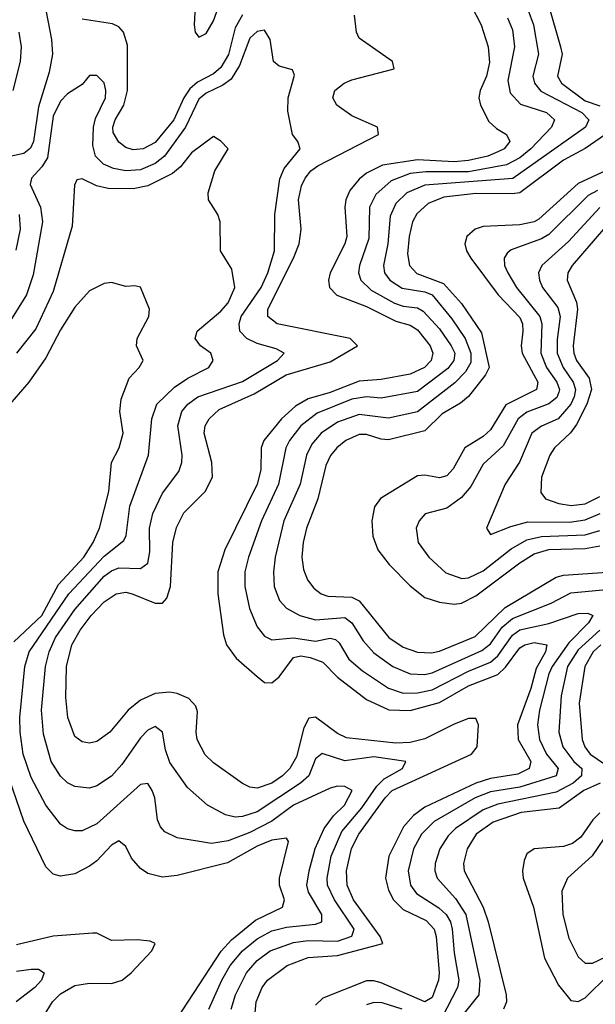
# Model space of a CAD drawing. Header units: inches. Extents: x 884549 to 1028252, y 526810 to 653624.
# Tile 445 of 656: x 917798 to 919377, y 630464 to 633164. Entities that reach past the tile are written whole.
import ezdxf

# ---------------------------------------------------------------- set-up
doc = ezdxf.new("R2010")
doc.units = ezdxf.units.IN
doc.header["$MEASUREMENT"] = 0
doc.layers.add('A9613', color=7, linetype='Continuous')

msp = doc.modelspace()

# ---------------------------------------------------------------- linework, layer by layer
at = {"layer": 'A9613', "color": 5}
for points, elevation in [([(918284.5, 633290), (918276.8, 633150), (918279.7, 633130), (918290, 633116.9), (918310, 633127), (918330, 633161.1), (918343.3, 633196.7)], 2720), ([(919010, 633255.1), (919064, 633150), (919083.4, 633090), (919087.1, 633047.1), (919079.3, 633010), (919061.5, 632970), (919058.3, 632950), (919062.4, 632930), (919085.5, 632885.5), (919106, 632866), (919133.6, 632850), (919143.2, 632830), (919127.5, 632810), (919110, 632802), (919083, 632790), (919030, 632778.4), (918990, 632774.5), (918890, 632779.9), (918794.1, 632765.9), (918750, 632743.9), (918730, 632727.2), (918704.3, 632695.7), (918693, 632670), (918690.7, 632650), (918695.7, 632570), (918690.5, 632549.5), (918650.1, 632470), (918645.7, 632450), (918648.2, 632430), (918668.8, 632408.8), (918750, 632377.8), (918830, 632337.7), (918870, 632326.5), (918890, 632314), (918924.8, 632270), (918931.4, 632250), (918926.9, 632230), (918909.1, 632210), (918870, 632191.8), (918790, 632177.8), (918730, 632172.8), (918650, 632141.8), (918590, 632124.5), (918555.3, 632104.7), (918516.4, 632070), (918468.5, 632010), (918461, 631990), (918460.2, 631930), (918450.3, 631890), (918360.9, 631710), (918341.8, 631650), (918342.4, 631590), (918357.5, 631477.5), (918365.4, 631450), (918392.7, 631412.7), (918450, 631362.7), (918470, 631346.7), (918490, 631345.7), (918510, 631362.2), (918550, 631414.6), (918570, 631419.3), (918595, 631415), (918630, 631401.8), (918670, 631361), (918750, 631299.5), (918810.9, 631270.9), (918870, 631269.6), (918950, 631291.7), (919030, 631337.4), (919110, 631368.4), (919131.3, 631388.7), (919170, 631441.3), (919184.3, 631450), (919210, 631455.6), (919244.1, 631450), (919241.3, 631430), (919215.4, 631384.6), (919200.9, 631330), (919164.1, 631230), (919165.6, 631190), (919200.8, 631130), (919196.1, 631110), (919164.9, 631095.1), (919090, 631082.8), (919050, 631070.5), (918910, 631004.8), (918878.3, 630981.7), (918851.2, 630950), (918811.5, 630870), (918802.1, 630810), (918810, 630777.1), (918824.2, 630750), (918850, 630723.5), (918913.2, 630693.2), (918935.5, 630670), (918941, 630650), (918948.7, 630550), (918947.2, 630530), (918930, 630481.9), (918910, 630470.7), (918790, 630522.2), (918770, 630528), (918750, 630527.6), (918630, 630480.8), (918610, 630461.1)], 2720), ([(917865.4, 633214.6), (917886, 633110), (917888.2, 633070), (917879.1, 633020.9), (917850, 632925.2), (917836.5, 632830), (917828.1, 632811.9), (917810, 632797.7), (917754.5, 632785.5)], 2680), ([(919248, 633208), (919281.7, 633090), (919286.5, 633070), (919274.2, 633010), (919284.6, 632990), (919350, 632942), (919390, 632928.5)], 2780), ([(919192.1, 633192.1), (919207.8, 633150), (919221.2, 633070), (919206.3, 633010), (919210.4, 632990), (919228.2, 632968.2), (919340.4, 632910), (919359.4, 632890), (919351, 632870), (919151.4, 632728.6), (918909.4, 632710.6), (918860.1, 632690), (918830, 632659.9), (918814.8, 632625.2), (918808.2, 632550), (918796.4, 632490), (918799.5, 632470), (918814, 632450), (918847.9, 632427.9), (918910, 632417.7), (918930, 632409.4), (918983.6, 632343.6), (919020.2, 632290), (919036.4, 632250), (919035.6, 632224.4), (919021.4, 632198.6), (918992.1, 632167.9), (918890, 632088.7), (918810, 632071.1), (918730, 632081.4), (918670, 632060.1), (918625.1, 632030), (918599.9, 632000.1), (918584.8, 631970), (918567.7, 631890), (918523.3, 631790), (918499, 631690), (918494.6, 631650), (918496.9, 631610), (918511.1, 631571.1), (918530.1, 631550.1), (918567.1, 631530), (918610, 631518.1), (918690, 631524.2), (918709.6, 631509.6), (918740.4, 631460.4), (918770, 631427.4), (918821.9, 631390), (918870, 631370.1), (918908.7, 631368.7), (918930, 631373.2), (919065.8, 631434.2), (919090, 631452.4), (919122.3, 631497.7), (919150, 631522), (919256.5, 631563.5), (919310, 631592.7), (919417.4, 631602.6)], 2760), ([(918443.9, 630430), (918447, 630470), (918463.6, 630510), (918477.9, 630530), (918532.2, 630570), (918590, 630592), (918670, 630597.4), (918794.2, 630630), (918787.2, 630650), (918714.4, 630750), (918697.1, 630790), (918694.7, 630830), (918708.8, 630891.2), (918729.2, 630930), (918801, 631030), (918820.5, 631050), (919038, 631150), (919053.8, 631170), (919056.9, 631230), (919050, 631247.6), (919030, 631247.2), (918990, 631232.2), (918910, 631191.7), (918870, 631181.9), (918830, 631180), (918694.8, 631194.8), (918670, 631206.7), (918610, 631251.1), (918591.8, 631248.2), (918578, 631222), (918558, 631142), (918539.9, 631110), (918519.7, 631090), (918490, 631070.1), (918450, 631056.8), (918430, 631058.8), (918410, 631068.9), (918330, 631125.7), (918307.7, 631147.7), (918285.1, 631190), (918282.2, 631210), (918285.9, 631265.9), (918281.6, 631281.6), (918262.1, 631302.1), (918230, 631316), (918210, 631319.4), (918170, 631316.2), (918130, 631297.7), (918096.4, 631270), (918045.8, 631210), (918010, 631184.4), (917990, 631180.1), (917970, 631183.2), (917950, 631198.2), (917930.6, 631250), (917925.3, 631305.3), (917927, 631390), (917941.9, 631450), (917964.2, 631490), (917994.1, 631530), (918030, 631567.3), (918062.7, 631590), (918090, 631594), (918106.6, 631590), (918170, 631563.7), (918190, 631564.1), (918202.3, 631577.7), (918212.5, 631610), (918219, 631730), (918228.6, 631771.4), (918248.3, 631811.7), (918307.1, 631870), (918327.6, 631910), (918325.5, 631950), (918304.4, 632030), (918307.7, 632050), (918318.1, 632070), (918345.2, 632094.8), (918441.7, 632138.3), (918529.7, 632190.3), (918650, 632226.1), (918724.9, 632270), (918704.9, 632290), (918505.2, 632330), (918479, 632350), (918479.3, 632370), (918549.8, 632510), (918565.1, 632550), (918570.4, 632590), (918563.6, 632670), (918571.2, 632708.8), (918581.2, 632730), (918597.1, 632750), (918616.5, 632763.5), (918782.4, 632850), (918780.3, 632870), (918710, 632900.5), (918668.4, 632930), (918657.1, 632950), (918663.2, 632970), (918688.2, 632990), (918710, 632999.6), (918825.5, 633030), (918821.3, 633050), (918730, 633114), (918722.2, 633130), (918716.8, 633176.8)], 2680), ([(918410, 633178), (918390, 633142.3), (918371, 633069), (918350, 633033.6), (918330, 633016.4), (918286.6, 632993.4), (918265.1, 632974.9), (918248.8, 632950), (918221.1, 632890), (918170, 632827.5), (918136.8, 632810), (918110, 632807.3), (918090, 632813.8), (918070, 632828.4), (918055, 632855), (918054, 632870), (918060.5, 632890), (918083.7, 632930), (918093.8, 632970), (918094.2, 633094.2), (918083.6, 633130), (918070, 633145.3), (918053.1, 633153.1), (917970, 633165.6)], 2680), ([(919136.6, 633170), (919150, 633136.5), (919156.2, 633090), (919137.3, 632997.3), (919144.3, 632964.3), (919172.4, 632932.4), (919243.2, 632910), (919265.9, 632890), (919256.9, 632870), (919200.4, 632810), (919170, 632785.2), (919133.9, 632766.1), (919030, 632747.2), (918912.4, 632747.6), (918870, 632742.9), (918817.5, 632722.5), (918775, 632685), (918757.9, 632650), (918755.8, 632564.2), (918730.4, 632490), (918728.2, 632470), (918734.4, 632450), (918762.8, 632422.8), (918826.8, 632386.8), (918850, 632379), (918890, 632374.5), (918905.2, 632365.2), (918950, 632316.3), (918981.8, 632270), (918991.7, 632250), (918989.2, 632230), (918972.7, 632207.3), (918890, 632144.3), (918790, 632126.6), (918750, 632130.4), (918710, 632123.4), (918614.5, 632085.5), (918570, 632050.7), (918538.7, 632010), (918528.8, 631990), (918508.6, 631890), (918461.4, 631790), (918425.8, 631690), (918416.1, 631650), (918415.8, 631610), (918429, 631549), (918450, 631498.6), (918470, 631473.7), (918490, 631463.8), (918550, 631469.3), (918610, 631459.8), (918650, 631467.9), (918664.4, 631464.4), (918674.8, 631454.8), (918701.8, 631410), (918738.5, 631378.5), (918810, 631330.4), (918850, 631317.2), (918890, 631318), (918930, 631326.3), (919030, 631377.7), (919090, 631402.4), (919110, 631419.1), (919150, 631476), (919170, 631490.7), (919250, 631508), (919330, 631535.4), (919356.8, 631536.8), (919371.1, 631530), (919359.1, 631510), (919305.2, 631454.8), (919259.5, 631390), (919250.3, 631370), (919224.2, 631270), (919218.9, 631230), (919224.3, 631190), (919243.6, 631150), (919275.9, 631110), (919270.5, 631090), (919170, 631059.3), (919090, 631046.5), (919048.1, 631030), (918935, 630965), (918900.9, 630930), (918878.4, 630890), (918864.5, 630830), (918870.5, 630790), (918887.2, 630767.2), (918948.6, 630728.6), (918968.1, 630710), (918980, 630690), (918985, 630670), (918990, 630604.9), (919003, 630530), (918999.9, 630510), (918955.2, 630424.8)], 2740), ([(918378.6, 630450), (918390.1, 630490), (918420.9, 630550), (918450, 630583.9), (918485.6, 630610), (918550, 630633.2), (918590, 630638.6), (918670, 630637.1), (918709.8, 630650.2), (918716.3, 630670), (918662.4, 630750), (918643.2, 630790), (918641.8, 630810), (918653, 630870), (918682.3, 630937.7), (918737.2, 631002.8), (918777.9, 631062.1), (918798.2, 631081.8), (918848.7, 631110), (918858, 631130), (918770, 631142.6), (918690, 631131.3), (918628.6, 631151.4), (918610, 631136.8), (918591.8, 631090), (918568.8, 631070), (918450, 630991.5), (918410, 630978.3), (918390, 630977.2), (918363.3, 630983.3), (918313.4, 631010), (918258.6, 631058.6), (918210, 631127), (918198.5, 631161.5), (918190, 631210.3), (918170, 631225.7), (918150, 631215.7), (918130, 631194.6), (918078.9, 631121.1), (918050, 631089.6), (918010, 631062.7), (917990, 631056.8), (917950, 631061), (917930, 631071.3), (917910, 631089.5), (917884.4, 631130), (917864.2, 631204.2), (917858.3, 631270), (917868.9, 631390), (917879.4, 631430), (917896.8, 631470), (917950, 631546.4), (918030, 631638.2), (918050, 631653), (918070, 631660.8), (918130, 631659.4), (918150, 631673.5), (918155.6, 631704.4), (918154.7, 631770), (918163.7, 631810), (918190, 631865.6), (918235.3, 631924.7), (918242.8, 631950), (918243.8, 631970), (918232.1, 632050), (918243.3, 632090), (918259.4, 632110), (918286.8, 632130), (918410, 632172), (918505.6, 632230), (918523.6, 632250), (918501.8, 632261.8), (918450, 632276.7), (918421.2, 632290), (918402.5, 632310), (918400.1, 632330), (918405.7, 632350), (918461, 632430), (918478.7, 632470), (918497.1, 632530), (918498.5, 632630), (918512.2, 632727.8), (918524.1, 632755.9), (918567.6, 632810), (918561.3, 632830), (918546.9, 632850), (918533.8, 632913.8), (918534.6, 632950), (918552.7, 633012.7), (918546.6, 633026.6), (918510, 633037.1), (918494.4, 633050), (918485.5, 633110), (918470, 633135.6), (918450, 633132), (918430, 633113.6), (918401.4, 633038.6), (918378.4, 633001.6), (918355.5, 632984.5), (918310, 632962.8), (918290, 632946.8), (918253.7, 632870), (918195.7, 632790), (918170, 632770.1), (918130, 632753), (918090, 632749.6), (918055.9, 632755.9), (918028.1, 632768.1), (918006.8, 632790), (917999.4, 632819.4), (918000.5, 632870), (918006.1, 632893.9), (918034, 632950), (918035.1, 632970), (918030, 632991.1), (918010, 633011), (917990, 633011.6), (917970, 632986.9), (917930, 632961.4), (917910, 632941.3), (917890, 632899.7), (917874.5, 632785.5), (917859.5, 632760.5), (917830.4, 632730), (917827.3, 632712.7), (917855.4, 632650), (917860.7, 632610), (917835.4, 632464.6), (917816.8, 632410), (917754.9, 632310)], 2660), ([(917780.7, 632970), (917800.4, 633050), (917803.4, 633090), (917797.1, 633130)], 2720), ([(918317.2, 630450), (918352.9, 630530), (918375.7, 630570), (918410, 630610.2), (918450, 630643.5), (918490, 630664.7), (918530, 630675.1), (918610, 630683.8), (918627, 630690), (918627.5, 630710), (918590.8, 630770.8), (918586.3, 630790), (918592.5, 630830), (918609.4, 630890.6), (918633.8, 630946.2), (918659.4, 630980.6), (918689.2, 631010), (918710.1, 631050), (918690, 631061.4), (918670, 631062.3), (918650, 631056.5), (918550, 631010), (918490, 630965.7), (918430, 630935.1), (918370, 630911.6), (918324.9, 630904.9), (918230, 630920.4), (918196.8, 630936.8), (918184.6, 630950), (918176.3, 630970), (918169.6, 631030), (918162.1, 631050), (918150, 631069.3), (918130, 631066.8), (918010, 630958.3), (917970, 630939.5), (917950, 630939.2), (917930, 630944.8), (917910, 630958), (917870, 631009.4), (917830, 631085.4), (917808.4, 631150), (917799.7, 631210), (917799.3, 631250), (917812.8, 631390), (917824, 631430), (917933.5, 631590), (918030, 631693.3), (918083.9, 631736.1), (918090.4, 631750), (918100.7, 631830), (918151.6, 631970), (918161.1, 632070), (918174.9, 632110), (918223.3, 632156.7), (918259.3, 632180.7), (918317.2, 632210), (918329.2, 632230), (918322.6, 632250), (918294.7, 632270), (918279.8, 632290), (918285, 632310), (918350, 632365.3), (918370, 632387.6), (918388.8, 632430), (918380.2, 632480.2), (918349.2, 632530), (918348.8, 632610), (918342, 632630), (918316, 632670), (918315.5, 632690), (918334.1, 632750), (918370.3, 632810), (918350, 632831.6), (918330, 632844.2), (918270, 632799), (918239.5, 632760.5), (918217.4, 632742.6), (918150, 632708.3), (918110, 632700.8), (918041.4, 632701.4), (918008.8, 632708.8), (917970, 632727.8), (917955.1, 632724.9), (917949, 632711), (917942, 632598), (917890, 632419.3), (917843.1, 632316.9), (917789.9, 632250)], 2640), ([(919405, 632850), (919350, 632811.5), (919290, 632779.6), (919170.2, 632689.8), (919150, 632686.4), (919050, 632688), (918962.4, 632677.6), (918919.3, 632660.7), (918887.8, 632632.2), (918875.8, 632610), (918866.5, 632570), (918862.3, 632522.3), (918867.7, 632490), (918888.2, 632468.2), (918960.9, 632440.9), (919010, 632386.4), (919065.4, 632305.4), (919086.6, 632210), (919076.5, 632190), (919029.2, 632130.8), (919007.3, 632112.7), (918957, 632083), (918910, 632036.5), (918810, 632012.4), (918790, 632013.9), (918750, 632026.5), (918730, 632026.4), (918692.7, 632010), (918668.3, 631990), (918650.8, 631969.2), (918638.3, 631941.7), (918616.1, 631850), (918584.8, 631770), (918575.8, 631730), (918572.6, 631690), (918576.7, 631656.7), (918588, 631628), (918605.2, 631605.2), (918625.2, 631590), (918643.3, 631583.3), (918710, 631580.1), (918730, 631570.8), (918811, 631470), (918850, 631442.8), (918890, 631429.1), (918927.9, 631427.9), (918950, 631432.5), (919047.5, 631472.5), (919130, 631552.3), (919270, 631635.2), (919290, 631640.4), (919410, 631648.9)], 2780), ([(919405.1, 632750), (919330, 632714.9), (919223, 632617), (919209.8, 632610.2), (919170, 632602.2), (919070, 632597.3), (919047.9, 632590), (919025.2, 632570), (919019.4, 632550), (919023.9, 632530), (919036.3, 632510), (919110.7, 632410), (919170, 632347.2), (919177.6, 632330), (919179, 632310), (919173.8, 632270), (919176.4, 632250), (919219.5, 632170), (919215.9, 632150), (919131.6, 632108.4), (919090, 632039.7), (919070, 632020.9), (919019.9, 631990), (918987.3, 631932.7), (918970, 631913.7), (918950, 631907.5), (918910, 631914.7), (918890, 631913.4), (918788.6, 631851.4), (918771.5, 631828.5), (918764.2, 631790), (918767.4, 631747.4), (918780.7, 631710), (918812.3, 631670), (918870, 631611.3), (918910, 631579.7), (918950, 631566.9), (918990, 631561.4), (919010, 631564.4), (919050, 631584), (919170, 631674.6), (919210, 631699.2), (919250, 631710.8), (919350, 631714), (919390, 631720.9)], 2820), ([(919383.7, 632696.3), (919358, 632682), (919250, 632575.6), (919230, 632563.7), (919147.1, 632532.9), (919135.7, 632524.3), (919127.4, 632510), (919128.8, 632490), (919137.6, 632470), (919161.1, 632430), (919225.3, 632350), (919230.6, 632330), (919228.4, 632250), (919243.4, 632210), (919272.3, 632170), (919279.3, 632150), (919277.2, 632142.8), (919271.6, 632128.4), (919250, 632110.8), (919190, 632087.7), (919166.1, 632070), (919124.4, 631995.6), (919070, 631945), (919036.3, 631883.7), (919010, 631853.5), (918970, 631824.5), (918910.8, 631809.2), (918894.7, 631790), (918886.4, 631770), (918891.8, 631730), (918920.9, 631690), (918967.5, 631647.5), (919011.4, 631631.4), (919030, 631633.5), (919070, 631652.2), (919146.9, 631713.1), (919190, 631738.1), (919230, 631747), (919350, 631751.8), (919390, 631763.2)], 2840), ([(919390, 632649), (919303.9, 632556.1), (919230.6, 632490), (919222, 632470), (919224.1, 632450), (919232.4, 632430), (919274.7, 632374.7), (919281.3, 632350), (919272.8, 632287.2), (919273, 632250), (919289.6, 632210), (919317.1, 632170), (919323.1, 632150), (919319.9, 632130), (919310, 632109.6), (919275.8, 632070), (919230, 632049.6), (919203.5, 632030), (919169.1, 631950.9), (919130.6, 631890), (919079, 631770), (919090, 631752.4), (919145.5, 631774.5), (919192.8, 631787.2), (919306.5, 631786.5), (919350, 631792.1), (919390.4, 631809.6)], 2860), ([(917797.1, 632630), (917799.9, 632590), (917787.5, 632532.5)], 2680), ([(919400.3, 632590), (919314.4, 632490), (919302.4, 632470), (919299.9, 632450), (919326.2, 632390), (919328.9, 632370), (919316.6, 632270), (919318.6, 632250), (919325.9, 632230), (919360.7, 632180.7), (919366.9, 632150), (919354, 632110), (919325.5, 632054.5), (919309.1, 632030.9), (919265.8, 631990), (919253.1, 631970), (919230.1, 631910), (919227.6, 631867.6), (919240.6, 631850), (919277, 631837), (919311.6, 631831.6), (919350, 631836.6), (919390, 631856.6)], 2880), ([(917782.4, 631457.6), (917859.3, 631530), (917904.6, 631615.4), (917974.3, 631690), (917999.8, 631730), (918017.2, 631770), (918042.7, 631870), (918050.6, 631950), (918070.9, 631990), (918082.4, 632030), (918072.8, 632090), (918076.5, 632123.5), (918098.4, 632181.6), (918126.5, 632210), (918136.9, 632230), (918119, 632270), (918120.8, 632290), (918153, 632350), (918154.7, 632370), (918130, 632430.6), (918114, 632434), (918090, 632432.2), (918050, 632443.8), (918030, 632440.4), (917990, 632420.4), (917950, 632375.6), (917910, 632314), (917870, 632237), (917823.4, 632170), (917771, 632110)], 2620), ([(919390, 631490.2), (919330, 631435.8), (919301.5, 631390), (919283.5, 631310), (919277.4, 631210), (919288.6, 631170), (919318.2, 631130), (919340.3, 631110), (919339.7, 631090), (919317.1, 631070), (919270, 631045.6), (919110, 631012.3), (919070, 630997), (918994.1, 630945.9), (918974.2, 630925.8), (918951.2, 630890), (918938.1, 630850), (918937.3, 630830), (918943.7, 630810), (918994.2, 630754.2), (919022.3, 630710), (919060.6, 630530), (919058.4, 630490), (919010.4, 630430)], 2760), ([(919392.3, 631450), (919371.8, 631430), (919348.3, 631390), (919332.8, 631290), (919341.4, 631190), (919348.5, 631170), (919363.2, 631150), (919421.1, 631110)], 2780), ([(918230, 630424.7), (918350.7, 630609.3), (918379.6, 630640.4), (918445.3, 630694.7), (918519.1, 630730), (918524.6, 630750), (918511.1, 630790), (918511.6, 630810), (918536, 630910), (918530, 630919), (918490, 630913.8), (918450, 630897.3), (918368.2, 630851.8), (918230, 630816.6), (918190, 630811.9), (918150, 630822.4), (918130, 630836.1), (918104.9, 630864.9), (918090, 630896), (918070, 630912.1), (918050, 630900.1), (918010, 630857.3), (917990, 630842.5), (917950, 630821.9), (917910, 630815.1), (917890, 630820.9), (917870, 630840.7), (917810, 630965.6), (917770, 631082.6)], 2620), ([(919391.1, 631070), (919345.7, 631050), (919278.1, 631001.9), (919173.7, 630990), (919096.9, 630963.1), (919050.8, 630930), (919026.1, 630890), (919015.9, 630850), (919017.9, 630830), (919069.5, 630730), (919083.2, 630690), (919132.6, 630490), (919133.8, 630470), (919125.7, 630450)], 2780), ([(919390, 630988.8), (919370.4, 630970), (919337.8, 630922.2), (919315, 630905), (919290, 630896.1), (919210.1, 630889.9), (919190, 630876.4), (919181.9, 630858.1), (919177.3, 630830), (919179.4, 630810), (919207.5, 630730), (919237.8, 630590), (919276.4, 630516.4), (919310, 630474.1), (919330, 630471.1), (919350, 630481.6), (919414.9, 630545.1)], 2820), ([(919417.4, 630942.6), (919369, 630871), (919301.6, 630810), (919285.8, 630774.2), (919288, 630710), (919304.9, 630644.9), (919330, 630593.8), (919350, 630576.6), (919370, 630576.1), (919405.9, 630594.1)], 2840), ([(917863.6, 630430), (917888.2, 630470), (917910, 630492.3), (917950, 630514.9), (917990, 630522), (918050, 630520.2), (918079.6, 630530), (918104.7, 630550), (918161.3, 630610), (918170.3, 630630), (918156.4, 630636.4), (918120.5, 630640.5), (918050, 630638.8), (918010, 630658.4), (917998.9, 630658.9), (917890, 630650.8), (917790, 630626.8)], 2580), ([(917790, 630554.3), (917830, 630560.1), (917850, 630559.8), (917866, 630550), (917857.9, 630530), (917840.1, 630510), (917789.2, 630470.8)], 2560), ([(918847.9, 630450), (918792.8, 630467.2), (918770, 630468.6), (918750, 630462.1)], 2740)]:
    msp.add_lwpolyline(points, dxfattribs=dict(at, elevation=elevation))

doc.saveas('drawing.dxf')
